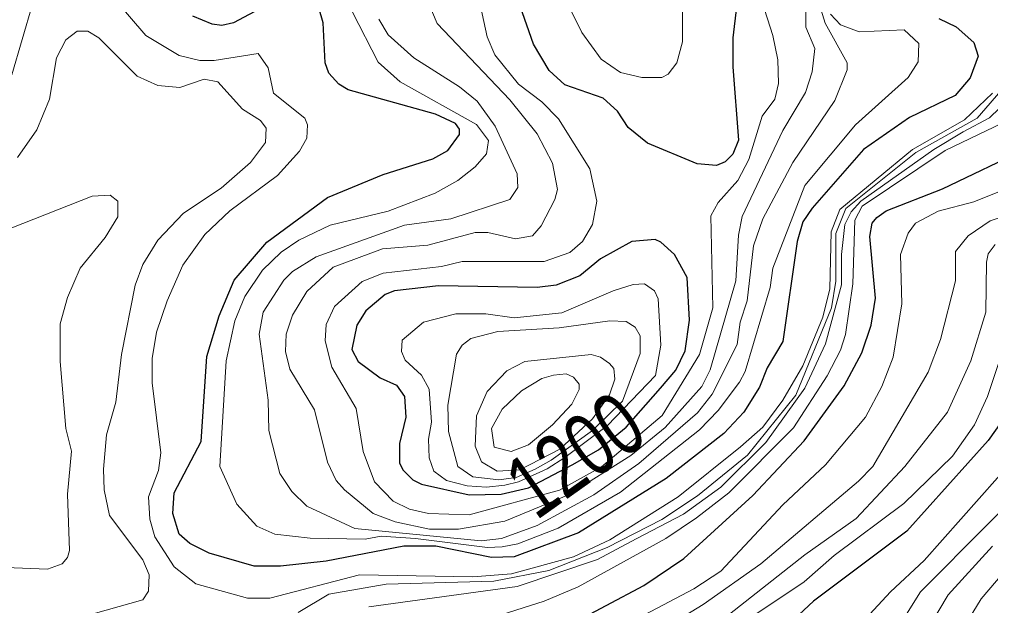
# Model space of a CAD drawing. Extents: x 577 to 602.9, y 7483.8 to 7511.6.
# Drawn here: x 584.69 to 585.923, y 7486.258 to 7487.003 of the extents above; entities that cross this region are included whole.
import ezdxf
from ezdxf.enums import TextEntityAlignment as Align

# ---------------------------------------------------------------- set-up
doc = ezdxf.new("R2010")
doc.units = 0
doc.header["$LTSCALE"] = 0.032
doc.layers.add('1', color=7, linetype='Continuous', lineweight=25)
doc.layers.add('2', color=7, linetype='Continuous', lineweight=13)
doc.layers.add('61', color=7, linetype='Continuous')

msp = doc.modelspace()

# ---------------------------------------------------------------- linework, layer by layer
at = {"layer": '1'}
for points in [[(585.6001, 7487.0193), (585.5953, 7486.9796), (585.5953, 7486.943), (585.6025, 7486.8499), (585.5953, 7486.8317), (585.5858, 7486.8221), (585.5746, 7486.8173), (585.55, 7486.8197), (585.4872, 7486.846), (585.4625, 7486.8659), (585.449, 7486.8865), (585.4307, 7486.9032), (585.3822, 7486.9199), (585.3623, 7486.9382), (585.3424, 7486.9716), (585.3059, 7487.0758)], [(585.0148, 7487.0273), (584.9616, 7486.9986), (584.9465, 7486.9955), (584.9345, 7486.9971), (584.9099, 7487.0074)], [(585.8569, 7487.0042), (585.8792, 7486.9939), (585.9015, 7486.974), (585.907, 7486.9565), (585.8967, 7486.9287), (585.8776, 7486.9064), (585.8196, 7486.8786), (585.7615, 7486.838), (585.6963, 7486.7633), (585.6844, 7486.7458), (585.6772, 7486.7211), (585.6589, 7486.5939), (585.639, 7486.5605), (585.6295, 7486.5359), (585.6096, 7486.504), (585.5842, 7486.477), (585.511, 7486.4198), (585.3997, 7486.3506), (585.3178, 7486.3204), (585.2892, 7486.3196), (585.2184, 7486.3339), (585.1778, 7486.3339), (585.0792, 7486.3148), (585.0212, 7486.3084), (584.9878, 7486.3084), (584.9305, 7486.3251), (584.9059, 7486.3371), (584.8924, 7486.349), (584.8844, 7486.3752), (584.886, 7486.4015), (584.9202, 7486.4667), (584.9274, 7486.5748), (584.9433, 7486.6265), (584.9624, 7486.6718), (585.0037, 7486.7203), (585.0808, 7486.7768), (585.1516, 7486.8062), (585.2144, 7486.8261), (585.2335, 7486.8364), (585.2486, 7486.8571), (585.2486, 7486.8635), (585.2435, 7486.8709), (585.2181, 7486.8827), (585.1071, 7486.9136), (585.0951, 7486.9207), (585.0824, 7486.935), (585.0777, 7486.9478), (585.0753, 7486.9986), (585.0697, 7487.0177)], [(585.387, 7486.2329), (585.4824, 7486.2838), (585.5333, 7486.318), (585.6208, 7486.3983), (585.686, 7486.4675), (585.7369, 7486.5374), (585.7591, 7486.5796), (585.771, 7486.6146), (585.7766, 7486.6488), (585.7695, 7486.7275), (585.7726, 7486.7442), (585.7782, 7486.7513), (585.7901, 7486.7601), (585.8617, 7486.7879), (585.9714, 7486.8404)], [(585.9436, 7486.5017), (585.9197, 7486.4683), (585.8164, 7486.353), (585.6979, 7486.2639), (585.6669, 7486.2353)]]:
    msp.add_lwpolyline(points, dxfattribs=at)
msp.add_lwpolyline([(585.3359, 7486.4078), (585.3913, 7486.4374), (585.4248, 7486.4562), (585.46, 7486.485), (585.5035, 7486.5345), (585.523, 7486.5573), (585.5349, 7486.582), (585.5404, 7486.6209), (585.5373, 7486.675), (585.5214, 7486.7044), (585.5039, 7486.7203), (585.4967, 7486.7235), (585.4673, 7486.7211), (585.4275, 7486.6989), (585.4013, 7486.6774), (585.3711, 7486.6655), (585.3472, 7486.6623), (585.2216, 7486.6647), (585.1659, 7486.6583), (585.154, 7486.6535), (585.1293, 7486.6329), (585.1182, 7486.6146), (585.1118, 7486.5836), (585.1198, 7486.5685), (585.1476, 7486.5478), (585.1683, 7486.5382), (585.1786, 7486.5239), (585.1802, 7486.4977), (585.1723, 7486.4643), (585.1723, 7486.4396), (585.1763, 7486.4309), (585.189, 7486.4182), (585.2001, 7486.4126), (585.2605, 7486.3991), (585.3011, 7486.3999)], close=True, dxfattribs=at)
at = {"layer": '2'}
for points in [[(585.2677, 7487.0535), (585.2836, 7486.9812), (585.2931, 7486.9581), (585.3234, 7486.9207), (585.3528, 7486.8985), (585.3743, 7486.877), (585.414, 7486.8134), (585.4228, 7486.772), (585.4172, 7486.7426), (585.4045, 7486.7211), (585.3886, 7486.7068), (585.356, 7486.6957), (585.2518, 7486.6957), (585.2256, 7486.6893), (585.1516, 7486.6806), (585.1246, 7486.6702), (585.0896, 7486.6384), (585.0792, 7486.6154), (585.0777, 7486.5947), (585.0864, 7486.5613), (585.1174, 7486.5088), (585.1262, 7486.454), (585.1405, 7486.4158), (585.1643, 7486.3911), (585.185, 7486.3808), (585.2089, 7486.3752), (585.2605, 7486.3736), (585.3753, 7486.4051), (585.4285, 7486.4348), (585.5056, 7486.5), (585.5532, 7486.5772), (585.5699, 7486.6368), (585.5675, 7486.7537), (585.577, 7486.7704), (585.6017, 7486.7983), (585.616, 7486.8253), (585.6327, 7486.8802), (585.6486, 7486.9016), (585.6534, 7486.9215), (585.6526, 7486.9517), (585.6462, 7486.9827), (585.6216, 7487.0599)], [(584.7906, 7487.0527), (584.8502, 7486.9827), (584.8924, 7486.9573), (584.9186, 7486.9509), (584.9369, 7486.9509), (584.9926, 7486.9597), (585.0053, 7486.9414), (585.0124, 7486.9096), (585.0522, 7486.8778), (585.0554, 7486.869), (585.0546, 7486.8523), (585.0451, 7486.8356), (585.0172, 7486.8046), (584.9568, 7486.7601), (584.925, 7486.7299), (584.8971, 7486.6909), (584.8773, 7486.6456), (584.8638, 7486.6058), (584.8582, 7486.5724), (584.8582, 7486.5414), (584.8693, 7486.4524), (584.8661, 7486.4301), (584.8534, 7486.3967), (584.855, 7486.3681), (584.8614, 7486.3458), (584.886, 7486.3076), (584.9138, 7486.2862), (584.9791, 7486.2679)], [(585.2081, 7487.0257), (585.22, 7486.9979), (585.3122, 7486.9008), (585.3472, 7486.8579), (585.3663, 7486.8205), (585.3727, 7486.7871), (585.3695, 7486.7744), (585.352, 7486.741), (585.3409, 7486.7283), (585.3194, 7486.7243), (585.2844, 7486.7323), (585.2685, 7486.7323), (585.2081, 7486.7164), (585.1508, 7486.7116), (585.088, 7486.6885), (585.0546, 7486.6575), (585.0363, 7486.6273), (585.0284, 7486.6034), (585.0276, 7486.5812), (585.0331, 7486.5589), (585.0641, 7486.5072), (585.0808, 7486.4404), (585.092, 7486.4174), (585.1023, 7486.4054), (585.1389, 7486.3752), (585.1667, 7486.3649), (585.2104, 7486.3553), (585.247, 7486.3553), (585.3059, 7486.3657), (585.3866, 7486.3992), (585.4658, 7486.4489), (585.5095, 7486.4845), (585.5563, 7486.5366), (585.5667, 7486.5581), (585.5993, 7486.671), (585.6025, 7486.7291), (585.6072, 7486.7529), (585.6589, 7486.8619), (585.6876, 7486.9104), (585.6963, 7486.9366), (585.6995, 7486.966), (585.6883, 7486.9931), (585.6876, 7487.0384)], [(584.6801, 7486.9326), (584.7063, 7487.0225)], [(585.3822, 7487.0305), (585.4037, 7486.9867), (585.4283, 7486.9525), (585.453, 7486.9358), (585.48, 7486.9295), (585.5055, 7486.9295), (585.5134, 7486.9334), (585.5245, 7486.9478), (585.5317, 7486.9748), (585.5317, 7487.0161)], [(585.1126, 7487.0122), (585.1452, 7486.9486), (585.1731, 7486.9239), (585.2701, 7486.8698), (585.2852, 7486.8492), (585.2828, 7486.8325), (585.2685, 7486.8158), (585.2462, 7486.7983), (585.2176, 7486.7824), (585.158, 7486.7593), (585.084, 7486.7418), (585.0443, 7486.7227), (585.022, 7486.7076), (584.9981, 7486.6846), (584.9759, 7486.6512), (584.9631, 7486.6201), (584.952, 7486.5693), (584.9441, 7486.4349), (584.9655, 7486.3872), (584.991, 7486.3593), (585.014, 7486.349)], [(585.7058, 7487.0205), (585.7128, 7486.9984), (585.7408, 7486.9478), (585.7408, 7486.939), (585.7249, 7486.9), (585.6717, 7486.8213), (585.6335, 7486.7498), (585.6216, 7486.7156), (585.6136, 7486.6456), (585.6049, 7486.6186), (585.6009, 7486.5899), (585.5691, 7486.5271), (585.5508, 7486.5033), (585.476, 7486.4388), (585.4188, 7486.3991), (585.3472, 7486.3601), (585.3019, 7486.3434), (585.2761, 7486.3406), (585.1157, 7486.3565), (585.0546, 7486.3848), (585.0355, 7486.4031), (585.0204, 7486.4261), (585.0061, 7486.481), (585.0053, 7486.5192), (584.9942, 7486.6034), (584.9989, 7486.6313), (585.0252, 7486.6718), (585.0363, 7486.683), (585.0665, 7486.7013), (585.1786, 7486.7418), (585.2375, 7486.7498), (585.3122, 7486.7744), (585.3226, 7486.7895), (585.3218, 7486.807), (585.2939, 7486.8674), (585.2709, 7486.8992), (585.2486, 7486.9175), (585.1906, 7486.9541), (585.158, 7486.9835), (585.146, 7487.0034)], [(585.014, 7486.349), (585.0586, 7486.3442), (585.1285, 7486.3426), (585.1491, 7486.3464), (585.1924, 7486.3438), (585.2839, 7486.3323), (585.3024, 7486.3328), (585.3225, 7486.3368), (585.3736, 7486.3566), (585.453, 7486.4023), (585.5532, 7486.4818), (585.577, 7486.5064), (585.6041, 7486.5422), (585.6112, 7486.5557), (585.643, 7486.6623), (585.6462, 7486.6869), (585.6868, 7486.7919), (585.7512, 7486.869), (585.818, 7486.9295), (585.8307, 7486.9493), (585.8315, 7486.9724), (585.8132, 7486.9899), (585.7559, 7486.9875), (585.7321, 7486.9963), (585.7194, 7487.0098)], [(584.6872, 7486.8277), (584.7119, 7486.8627), (584.7278, 7486.9016), (584.7365, 7486.9541), (584.7485, 7486.9772), (584.7628, 7486.9883), (584.7763, 7486.9883), (584.7906, 7486.9796), (584.8391, 7486.9311), (584.8653, 7486.9191), (584.8932, 7486.9167), (584.9242, 7486.9271), (584.9417, 7486.9239), (584.9727, 7486.8889), (584.9958, 7486.8746), (585.0029, 7486.8651), (585.0021, 7486.8468), (584.983, 7486.8213), (584.9457, 7486.7887), (584.8979, 7486.7569), (584.8653, 7486.7227), (584.8463, 7486.6917), (584.8367, 7486.6655), (584.8192, 7486.5772), (584.8121, 7486.5168), (584.8001, 7486.4754), (584.7962, 7486.4317), (584.797, 7486.4054), (584.8041, 7486.3728), (584.8463, 7486.3164), (584.8542, 7486.2973), (584.8534, 7486.2766), (584.8463, 7486.2655), (584.7699, 7486.244)], [(585.5508, 7486.3977), (585.6141, 7486.4494), (585.6754, 7486.5258), (585.7207, 7486.6367), (585.7263, 7486.6705), (585.7263, 7486.7312), (585.7391, 7486.7627), (585.828, 7486.834), (585.9059, 7486.8775), (585.9412, 7486.9188)], [(584.9791, 7486.2679), (585.0077, 7486.2679), (585.1214, 7486.2973), (585.2653, 7486.2949), (585.3146, 7486.2989), (585.3933, 7486.3204), (585.4395, 7486.3418), (585.5261, 7486.3967), (585.6052, 7486.4601), (585.6336, 7486.4849), (585.6589, 7486.5192), (585.6844, 7486.5629), (585.7098, 7486.6249), (585.7186, 7486.6607), (585.7202, 7486.7331), (585.7313, 7486.7617), (585.8235, 7486.838), (585.8895, 7486.8754), (585.9253, 7486.9096)], [(585.9341, 7486.8905), (585.9214, 7486.8779), (585.888, 7486.8601), (585.8507, 7486.8379), (585.7578, 7486.772), (585.7457, 7486.7585), (585.7376, 7486.7424), (585.7336, 7486.7044), (585.7336, 7486.6661), (585.7131, 7486.5911), (585.6869, 7486.5346), (585.6373, 7486.4657), (585.5802, 7486.409), (585.5329, 7486.3747), (585.4727, 7486.3433), (585.4236, 7486.3171), (585.3217, 7486.2824), (585.1333, 7486.2567)], [(585.2931, 7486.244), (585.356, 7486.2639), (585.3989, 7486.2822), (585.5102, 7486.3434), (585.5492, 7486.3697), (585.5905, 7486.4015), (585.6724, 7486.4842), (585.7154, 7486.5502), (585.7321, 7486.5828), (585.7384, 7486.6026), (585.748, 7486.6671), (585.7504, 7486.7482), (585.7599, 7486.7657), (585.8649, 7486.8364), (585.969, 7486.8865)], [(584.6292, 7486.3084), (584.7254, 7486.3045), (584.7437, 7486.3116), (584.7508, 7486.3196), (584.7532, 7486.3283), (584.7508, 7486.3999), (584.7556, 7486.4547), (584.7485, 7486.4834), (584.7413, 7486.5685), (584.7413, 7486.6162), (584.7508, 7486.6496), (584.7667, 7486.6869), (584.7985, 7486.7259), (584.8145, 7486.7521), (584.8145, 7486.772), (584.8049, 7486.78), (584.7818, 7486.7784), (584.6196, 7486.7148)], [(585.9364, 7486.7855), (585.9015, 7486.7712), (585.8561, 7486.7593), (585.8275, 7486.7442), (585.818, 7486.7315), (585.8084, 7486.7044), (585.81, 7486.6416), (585.7989, 7486.574), (585.7846, 7486.5366), (585.7639, 7486.4977), (585.713, 7486.4373), (585.6589, 7486.3864), (585.5802, 7486.3021), (585.546, 7486.2798), (585.4832, 7486.2464)], [(585.5023, 7486.2257), (585.5579, 7486.2599), (585.6311, 7486.3116), (585.7551, 7486.4166), (585.7734, 7486.4349), (585.8434, 7486.5549), (585.8593, 7486.5963), (585.8784, 7486.671), (585.8784, 7486.7084), (585.8943, 7486.7283), (585.9221, 7486.7474), (585.9857, 7486.768)], [(585.9285, 7486.7172), (585.9197, 7486.7052), (585.9174, 7486.6949), (585.9166, 7486.6313), (585.8975, 7486.5693), (585.8681, 7486.504), (585.814, 7486.4349), (585.752, 7486.3689), (585.6868, 7486.3227), (585.5293, 7486.1987), (585.453, 7486.1462), (585.3536, 7486.0921), (585.2812, 7486.0627), (585.2558, 7486.0595), (585.2335, 7486.0524), (585.2057, 7486.0325), (585.1985, 7486.0166), (585.1906, 7485.9403), (585.2033, 7485.856), (585.2104, 7485.7462), (585.2104, 7485.5793), (585.1882, 7485.4878), (585.1691, 7485.4465)], [(585.9452, 7486.6026), (585.919, 7486.5239), (585.9023, 7486.4881), (585.8744, 7486.4484), (585.8124, 7486.388), (585.7241, 7486.322), (585.686, 7486.2886), (585.6223, 7486.2456)], [(586.0915, 7486.5351), (585.8339, 7486.2758), (585.814, 7486.244), (585.7416, 7486.147), (585.6748, 7486.0357), (585.6446, 7485.9967), (585.6176, 7485.9745), (585.5333, 7485.9236), (585.4872, 7485.9093), (585.4148, 7485.8973), (585.4005, 7485.8918), (585.3925, 7485.8846), (585.3822, 7485.8592), (585.3806, 7485.8353), (585.3886, 7485.7773), (585.3886, 7485.7375), (585.3591, 7485.5641), (585.3273, 7485.4663)], [(585.7162, 7486.19), (585.7957, 7486.2758), (585.8386, 7486.3156), (586.0247, 7486.5255)], [(585.0435, 7486.2496), (585.0824, 7486.2727), (585.1552, 7486.2854), (585.2921, 7486.2894), (585.3619, 7486.3029), (585.4361, 7486.3322), (585.5053, 7486.3678), (585.5508, 7486.3977)], [(585.3655, 7485.4003), (585.3695, 7485.4751), (585.414, 7485.6166), (585.4204, 7485.6779), (585.4323, 7485.7288), (585.4395, 7485.8186), (585.4458, 7485.8321), (585.4729, 7485.8472), (585.5158, 7485.852), (585.5611, 7485.8663), (585.6398, 7485.9188), (585.7003, 7485.9458), (585.7138, 7485.9586), (585.7273, 7485.9808), (585.7639, 7486.0683), (585.7862, 7486.108), (585.8307, 7486.2082), (585.8689, 7486.2719), (585.9253, 7486.3339)], [(585.9523, 7486.3156), (585.911, 7486.2671), (585.8625, 7486.1876)]]:
    msp.add_lwpolyline(points, dxfattribs=at)
for points in [[(585.4971, 7486.5507), (585.5039, 7486.5891), (585.5007, 7486.648), (585.4959, 7486.6583), (585.4832, 7486.6671), (585.4689, 7486.6663), (585.4434, 7486.6583), (585.3782, 7486.6305), (585.3178, 7486.6241), (585.282, 7486.6289), (585.2438, 7486.6289), (585.2025, 7486.6186), (585.1755, 7486.5955), (585.1747, 7486.5812), (585.1794, 7486.57), (585.2001, 7486.551), (585.2097, 7486.5335), (585.2128, 7486.4913), (585.2089, 7486.4699), (585.2097, 7486.446), (585.216, 7486.4293), (585.2319, 7486.4174), (585.2583, 7486.4107), (585.2828, 7486.4089), (585.3058, 7486.4114), (585.3233, 7486.4156), (585.3599, 7486.4323), (585.382, 7486.4463), (585.4365, 7486.4871)], [(585.2985, 7486.4182), (585.2653, 7486.4221), (585.2462, 7486.4349), (585.2343, 7486.4794), (585.2335, 7486.5128), (585.2446, 7486.578), (585.2518, 7486.5891), (585.2629, 7486.5979), (585.2971, 7486.6066), (585.375, 7486.6114), (585.4395, 7486.6201), (585.4601, 7486.6193), (585.4713, 7486.6122), (585.4776, 7486.6011), (585.4776, 7486.5788), (585.4555, 7486.5181), (585.4171, 7486.4807), (585.3648, 7486.443), (585.3446, 7486.4318), (585.3202, 7486.4213)], [(585.3249, 7486.4309), (585.2963, 7486.4293), (585.2764, 7486.4412), (585.2685, 7486.4611), (585.2701, 7486.4993), (585.2836, 7486.5303), (585.3083, 7486.5565), (585.3313, 7486.5685), (585.4156, 7486.5772), (585.4275, 7486.574), (585.4387, 7486.5661), (585.4442, 7486.5597), (585.4458, 7486.5462), (585.4387, 7486.5263), (585.4171, 7486.4955), (585.3759, 7486.4572)], [(585.3679, 7486.551), (585.3838, 7486.5526), (585.3933, 7486.5486), (585.4005, 7486.5398), (585.4005, 7486.5327), (585.391, 7486.5144), (585.3663, 7486.4881), (585.3361, 7486.4627), (585.3138, 7486.454), (585.2924, 7486.4595), (585.2892, 7486.4834), (585.3027, 7486.508), (585.3273, 7486.5311), (585.3528, 7486.547)]]:
    msp.add_lwpolyline(points, close=True, dxfattribs=at)

# ---------------------------------------------------------------- texts
at = {"layer": '61', "width": 0.75}
msp.add_text('1200', height=0.08, rotation=35.39, dxfattribs=at).set_placement((585.4184, 7486.4175), align=Align.CENTER)

doc.saveas('drawing.dxf')
